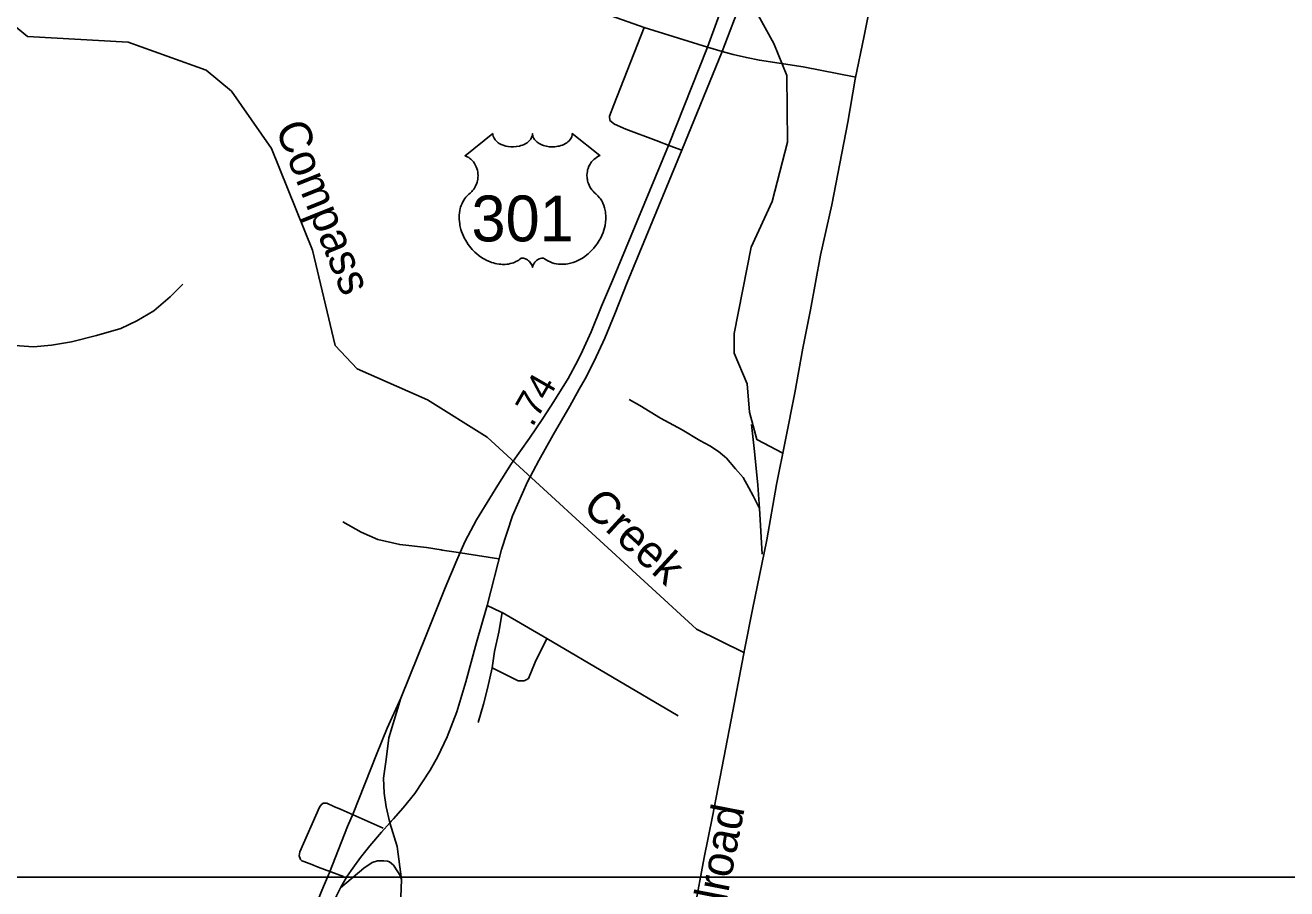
# Model space of a CAD drawing. Extents: x 2220236 to 2384410, y 720751 to 894131.
# Drawn here: x 2358769 to 2364615, y 816921 to 820922 of the extents above; entities that cross this region are included whole.
import ezdxf

# ---------------------------------------------------------------- set-up
doc = ezdxf.new("R2010")
doc.units = 0
doc.layers.add('Default', color=7, linetype='Continuous')

msp = doc.modelspace()

# ---------------------------------------------------------------- linework, layer by layer
at = {"layer": 'Default'}
for p, q in [((2361692.9, 820387.5), (2361756.2, 820363.7)), ((2361756.2, 820363.7), (2361812, 820342.5)), ((2360766.7, 818479.9), (2360964, 818448.9)), ((2360908.9, 818233.9), (2360970.7, 818204)), ((2360970.7, 818204), (2360978.5, 818200.2)), ((2360978.5, 818200.2), (2361185.4, 818080.8)), ((2361185.4, 818080.8), (2361795.4, 817722.8)), ((2360232.5, 817287.9), (2360428.4, 817201.3)), ((2360243.9, 816978.2), (2360126.9, 817021.5))]:
    msp.add_line(p, q, dxfattribs=at)
for points in [[(2346103.7, 826026.5), (2370568.5, 826026.5), (2370568.5, 816974.7), (2346103.7, 816974.7), (2346103.7, 826026.5)], [(2363029.5, 825278.3), (2362966.7, 824992.4), (2362904.9, 824721.4), (2362759.2, 824064.8), (2362708.2, 823832.4), (2362659.7, 823627), (2362507.4, 822957.8), (2362423.5, 822548.5), (2362405.2, 822469.8), (2362342, 822166.4), (2362265.2, 821847), (2362201, 821619.6), (2362107.1, 821341.1), (2362026.4, 821084.1), (2361930.7, 820820.9)], [(2361998.9, 820800), (2362092.3, 821049.5), (2362182.9, 821321.4), (2362278.4, 821619.6), (2362334.4, 821835.4), (2362408.5, 822148.5), (2362472.7, 822448.4), (2362576, 822947), (2362736.2, 823613.3), (2362833.3, 824038.4), (2362978.2, 824704.1), (2363037.5, 824987.5), (2363105.9, 825278.7)], [(2361930.7, 820820.9), (2361637.4, 820912.1), (2361199.7, 821067.6), (2361096.4, 821114.1), (2360930, 821214.4), (2360814.2, 821320.8), (2360575.9, 821575.4), (2360351.4, 821842.3), (2359983.4, 822247.9), (2359612.9, 822665.6), (2359288.7, 823045.2), (2359071.4, 823285.3), (2358980.6, 823376.1), (2358946.6, 823398.8)], [(2362279.6, 818939.7), (2362159.8, 819002.2), (2362125, 819128.8), (2362114.9, 819259.7), (2362054.8, 819401.7), (2362053.8, 819493.5), (2362133, 819893.8), (2362229.9, 820104.7), (2362301.9, 820380), (2362297.8, 820688.4), (2362237.9, 820836.9), (2362035.7, 821205.5)], [(2362099.7, 818015), (2361878.9, 818124.2), (2360909.8, 819013.5), (2360632.8, 819186), (2360306.7, 819330.2), (2360205.8, 819437.7), (2360099.8, 819879.8), (2359910.8, 820351.3), (2359724.8, 820616.1), (2359606.9, 820713), (2359246.8, 820842.7), (2358779.7, 820869.6), (2358631.7, 820990.2), (2358555.5, 821038.8), (2358496.1, 821054.2), (2358406, 821065.8), (2358142.5, 821143.9)], [(2361871, 816825.5), (2361915.6, 817065.9), (2361953.6, 817255.9), (2362005.8, 817526.7), (2362047.6, 817743.3), (2362103.6, 818035), (2362139.7, 818215.5), (2362205.2, 818537.6), (2362250.8, 818794.2), (2362291.6, 819000.3), (2362335.3, 819218.9), (2362372.3, 819425), (2362408.4, 819603.7), (2362454.9, 819857.3), (2362506.2, 820089.2), (2362581.2, 820472.1), (2362615.3, 820671.6), (2362656.2, 820872.1), (2362703.6, 821107.7)], [(2362703.6, 821107.7), (2362656.2, 820872.1), (2362615.3, 820671.6), (2362581.2, 820472.1), (2362506.2, 820089.2), (2362454.9, 819857.3), (2362408.4, 819603.7), (2362372.3, 819425), (2362335.3, 819218.9), (2362291.6, 819000.3), (2362250.8, 818794.2), (2362205.2, 818537.6), (2362139.7, 818215.5), (2362103.6, 818035), (2362047.6, 817743.3), (2362005.8, 817526.7), (2361953.6, 817255.9), (2361915.6, 817065.9), (2361871, 816825.5)], [(2361637.4, 820912.1), (2361496.3, 820553.6), (2361475.8, 820500.1), (2361477.4, 820481.2), (2361499.4, 820463.9), (2361552.9, 820440.2), (2361692.9, 820387.5)], [(2361930.7, 820820.9), (2361749.3, 820364.7), (2361490.3, 819739.8), (2361439.1, 819620.9), (2361392.1, 819501.6), (2361350.9, 819412.9), (2361329.9, 819368.1), (2361284.2, 819284.9), (2361219.3, 819178.8), (2361167.3, 819099.3), (2361105.1, 819007.9), (2361022, 818890.8), (2360958.9, 818791.2), (2360859.9, 818630.2), (2360805.8, 818528.7), (2360769.8, 818443.1), (2360715.7, 818314.6), (2360627.9, 818098.2), (2360509.5, 817803.4)], [(2361998.9, 820800), (2361930.7, 820820.9)], [(2360458.7, 817225.9), (2360464.6, 817234.1), (2360475.5, 817245.1), (2360520.3, 817295.4), (2360574, 817361.7), (2360645.2, 817470), (2360681.2, 817533.7), (2360723.8, 817624.4), (2360769.8, 817741.1), (2360810, 817879.1), (2360860.1, 818061.9), (2360908.9, 818233.9), (2360975.3, 818493), (2361026.6, 818648.2), (2361096.5, 818806), (2361148.3, 818905.1), (2361215.9, 819024.6), (2361292, 819157.4), (2361335.9, 819236), (2361363.3, 819283.5), (2361405.3, 819365.8), (2361454.2, 819472.3), (2361500.8, 819584.8), (2361558.4, 819729.3), (2361812, 820342.5), (2361998.9, 820800)], [(2362617.2, 820680.9), (2362373.9, 820728.5), (2362170.8, 820760), (2362111, 820772), (2362048.8, 820785.9), (2361998.9, 820800)], [(2357694, 819440.1), (2357909.4, 819437.6), (2358059.9, 819436.9), (2358182.9, 819440.1), (2358329.3, 819434.8), (2358371.4, 819437.3), (2358405.2, 819441.7), (2358451.1, 819454.2), (2358495, 819456.8), (2358557, 819453.5), (2358699.2, 819439.3), (2358807.2, 819432.5), (2358891.1, 819439.5), (2358982.9, 819454.7), (2359098.6, 819484), (2359212.1, 819517.4), (2359285.7, 819552.3), (2359365, 819599.1), (2359440.2, 819664), (2359499.4, 819722.9)], [(2361567.3, 819187.8), (2361617.5, 819160.5), (2361712.3, 819101.5), (2361812.8, 819046.8), (2361895.4, 818997.9), (2361941.7, 818972.4), (2361981.9, 818946.9), (2362018.4, 818915.3), (2362060.9, 818865.8), (2362095.5, 818826.2), (2362122, 818778.7), (2362142.4, 818740.9), (2362171.2, 818683.3)], [(2362134.5, 819072.7), (2362148, 818946.8), (2362163.8, 818791.2), (2362171.2, 818683.3)], [(2362171.2, 818683.3), (2362183.2, 818471.1)], [(2360240.2, 818620.2), (2360326.3, 818573.3), (2360403.3, 818538.6), (2360504.4, 818515.9), (2360628.3, 818502.3), (2360696.9, 818490.9)], [(2360696.9, 818490.9), (2360700.7, 818490.2), (2360766.7, 818479.9)], [(2360932.4, 817944.6), (2360943.5, 818020.7), (2360963.4, 818109.5), (2360978.5, 818200.2)], [(2360932.4, 817944.6), (2361053.1, 817884.1), (2361081.1, 817884.4), (2361090.9, 817888.4), (2361100.9, 817894.7), (2361132, 817971), (2361185.4, 818080.8)], [(2360867.4, 817691.8), (2360892.5, 817775.7), (2360910.6, 817848.2), (2360932.4, 817944.6)], [(2360509.5, 817803.4), (2360446.3, 817665.7), (2360397, 817543.4), (2360288.7, 817270.2), (2360262.6, 817209.4), (2360179.5, 816995.5), (2360151.2, 816930.6), (2359992.2, 816543.8), (2359851.4, 816187.2), (2359729.8, 815896.7)], [(2360458.7, 817225.9), (2360440.9, 817300.4), (2360431.9, 817363.5), (2360429.6, 817433.3), (2360440.9, 817519), (2360454.4, 817620.4), (2360509.5, 817803.4)], [(2360126.9, 817021.5), (2360097.1, 817032.5), (2360059.4, 817046.4), (2360051.5, 817050.3), (2360045.4, 817056.2), (2360038.8, 817072.8), (2360041, 817092.3), (2360132.3, 817299.3), (2360140.3, 817309.4), (2360150.2, 817317.4), (2360166.2, 817317.7), (2360199.1, 817302.7), (2360232.5, 817287.9)], [(2360229.8, 816924.5), (2360237, 816938.8), (2360260.8, 816979.9), (2360287.3, 817016.5), (2360322, 817065), (2360365.9, 817119.8), (2360419.8, 817182.9), (2360458.7, 817225.9)], [(2360513, 816963.2), (2360491.8, 817116.8), (2360458.7, 817225.9)], [(2360229.8, 816924.5), (2360337.8, 817015.7), (2360377.3, 817042.2), (2360401.2, 817050.5), (2360431.2, 817051), (2360447.3, 817049), (2360457.3, 817045.2), (2360475.1, 817029.6), (2360492.7, 817003.8), (2360506.2, 816982.2), (2360513, 816963.2)], [(2329807.7, 816974.9), (2370566.3, 816974.8), (2370566.3, 785046.7), (2329807.6, 785046.7), (2329807.7, 816974.9)], [(2360300.5, 815655.8), (2360430.7, 816431.1), (2360496.6, 816777.7), (2360509, 816881.4), (2360513, 816963.2)], [(2359789.5, 815873.1), (2359917.2, 816165.3), (2360057.9, 816525.5), (2360190.4, 816838.2), (2360211.5, 816888.5), (2360229.8, 816924.5)]]:
    msp.add_lwpolyline(points, dxfattribs=at)
msp.add_lwpolyline([(2360935.7, 820419.7), (2360936, 820414.4), (2360937.3, 820408.1), (2360938.3, 820404.8), (2360941.3, 820398.6), (2360946.1, 820391.2), (2360952.9, 820384), (2360960.6, 820377.7), (2360965.8, 820374.4), (2360974.5, 820369.6), (2360984.5, 820365.5), (2360995.6, 820362.3), (2361006.9, 820360), (2361019.3, 820358.6), (2361031.5, 820358.4), (2361044.7, 820359.4), (2361059.3, 820362.2), (2361066.1, 820363.9), (2361073.6, 820366.5), (2361080.6, 820369.4), (2361088.2, 820373.5), (2361094.4, 820377.5), (2361099.2, 820381), (2361106, 820387.5), (2361111.5, 820394.3), (2361113.7, 820398.1), (2361115.7, 820401.7), (2361118.4, 820409.5), (2361119.2, 820412.9), (2361119.7, 820420), (2361120.2, 820414), (2361120.8, 820410.3), (2361121.8, 820406.7), (2361123.3, 820402.8), (2361126, 820397.3), (2361129.1, 820392.7), (2361134.8, 820386), (2361138.4, 820382.6), (2361141.6, 820380), (2361150.4, 820374), (2361160.6, 820368.8), (2361165.6, 820366.6), (2361170.7, 820364.8), (2361177.3, 820362.8), (2361184, 820361.2), (2361190.7, 820360.1), (2361197.6, 820359.1), (2361204.5, 820358.5), (2361210.2, 820358.4), (2361217.2, 820358.5), (2361223.7, 820358.9), (2361230.3, 820359.6), (2361237.6, 820360.8), (2361243.4, 820362.1), (2361251.2, 820364.2), (2361258.2, 820366.7), (2361264.3, 820369.3), (2361272.3, 820373.5), (2361278.7, 820377.5), (2361283.5, 820381.3), (2361289.1, 820386.5), (2361294.4, 820392.7), (2361297.5, 820397.2), (2361299.7, 820401.8), (2361301.8, 820406.7), (2361303, 820411.8), (2361303.6, 820416.3), (2361303.7, 820420.1), (2361432.3, 820317.7), (2361429.3, 820316.5), (2361422.3, 820313.1), (2361416.8, 820309.8), (2361407.9, 820303.6), (2361404.1, 820300.2), (2361400.3, 820296.6), (2361396.8, 820292.8), (2361393.8, 820289.2), (2361390, 820284.1), (2361386.7, 820278.9), (2361383.4, 820273.2), (2361381, 820268.3), (2361377.1, 820257.9), (2361375.2, 820251.4), (2361374, 820245.9), (2361372.5, 820234.4), (2361372.1, 820228.9), (2361372.1, 820223.5), (2361372.4, 820217.8), (2361372.9, 820212.3), (2361373.9, 820206.7), (2361374.8, 820201.6), (2361376.4, 820195.5), (2361378.7, 820188.3), (2361381.5, 820181.4), (2361387.4, 820170.3), (2361394.9, 820158.9), (2361400.3, 820152.5), (2361405.6, 820147), (2361413.6, 820140.3), (2361417.9, 820136.5), (2361422.8, 820131.6), (2361430.9, 820122.2), (2361434.1, 820117.8), (2361437.4, 820112.9), (2361440.5, 820107.8), (2361443.5, 820102.3), (2361445.9, 820097.5), (2361450.5, 820086.5), (2361453.8, 820075.8), (2361455.3, 820070.2), (2361457.7, 820057.6), (2361458.6, 820051.3), (2361459.6, 820039), (2361459.6, 820024.1), (2361458.5, 820010), (2361455.8, 819993.5), (2361453.6, 819983.6), (2361450.2, 819972.2), (2361447, 819962.2), (2361441.1, 819947.5), (2361435.9, 819936.9), (2361429.1, 819924.4), (2361424.5, 819916.9), (2361419.1, 819908.9), (2361412.3, 819899.6), (2361404.4, 819889.7), (2361394.9, 819879.3), (2361387.3, 819871.6), (2361377.2, 819862.7), (2361371.2, 819857.6), (2361362.5, 819851.1), (2361350.7, 819843.2), (2361339, 819836.4), (2361329, 819831.4), (2361320.2, 819827.6), (2361308.8, 819823.2), (2361289.8, 819818), (2361282.9, 819816.5), (2361274.7, 819815.3), (2361267.1, 819814.6), (2361259.6, 819814.1), (2361249.6, 819814.1), (2361239.6, 819814.9), (2361230.2, 819816.2), (2361220.4, 819818.3), (2361210.2, 819821.3), (2361200.9, 819825), (2361191.4, 819829.6), (2361175.5, 819839.6), (2361170.9, 819842.1), (2361168.4, 819842.7), (2361162.2, 819843.1), (2361156.4, 819841.8), (2361150.5, 819839.5), (2361146.9, 819837.6), (2361142.2, 819834.5), (2361138.5, 819831.6), (2361134.1, 819827.4), (2361131.1, 819823.9), (2361128.8, 819821.2), (2361124.3, 819814.1), (2361122.7, 819810.8), (2361121, 819806.4), (2361119.6, 819800.1), (2361117.5, 819808.1), (2361115.2, 819813.4), (2361112.5, 819818), (2361109.6, 819822), (2361105.1, 819827.2), (2361101.1, 819831), (2361096.2, 819835), (2361091.1, 819838.1), (2361086.9, 819840.2), (2361083.1, 819841.7), (2361078.5, 819842.8), (2361074.7, 819843.1), (2361071.6, 819843.1), (2361067.3, 819842.1), (2361061.5, 819837.9), (2361056, 819834.1), (2361050, 819830.4), (2361042.9, 819826.6), (2361037.6, 819824.1), (2361031.4, 819821.7), (2361024.1, 819819.3), (2361016.2, 819817.2), (2361008.1, 819815.6), (2361000.9, 819814.5), (2360993.3, 819813.8), (2360986.3, 819813.6), (2360979.1, 819813.6), (2360972.4, 819814.2), (2360964.6, 819814.9), (2360954.8, 819816.3), (2360946.8, 819818.1), (2360938.3, 819820.4), (2360929.5, 819823.1), (2360920.2, 819826.7), (2360908.5, 819831.8), (2360900.4, 819836), (2360887.5, 819843.4), (2360872.5, 819853.8), (2360861.2, 819863), (2360852.8, 819870.5), (2360840.6, 819882.9), (2360833.4, 819891.1), (2360822.2, 819905.7), (2360814.9, 819916.2), (2360810.3, 819924), (2360803.4, 819936.4), (2360799.7, 819944.3), (2360794.8, 819955.7), (2360791, 819966.1), (2360787.8, 819976), (2360786.1, 819982.3), (2360783.6, 819993.3), (2360782.2, 820001.1), (2360780.7, 820011.8), (2360779.9, 820023.1), (2360779.8, 820033.5), (2360780, 820042.2), (2360781, 820052.3), (2360782.7, 820063), (2360784.8, 820072.2), (2360786.7, 820078.8), (2360789.4, 820086.9), (2360793, 820095.8), (2360797.2, 820104.3), (2360801.3, 820111.4), (2360806.4, 820119), (2360811.4, 820125.4), (2360818, 820132.6), (2360824.8, 820139.1), (2360831.1, 820144.2), (2360838.5, 820151.5), (2360842.4, 820155.9), (2360847.1, 820162), (2360850.8, 820167.7), (2360853.8, 820172.8), (2360857.7, 820180.4), (2360860, 820186), (2360863, 820194.6), (2360864.5, 820200.7), (2360866, 820208.5), (2360867, 820215.9), (2360867.3, 820225.1), (2360867.1, 820232.7), (2360866.1, 820241.6), (2360864.5, 820250.1), (2360862.4, 820257.6), (2360859.3, 820266.1), (2360856.3, 820272.3), (2360851.4, 820280.7), (2360845.9, 820288.6), (2360840.3, 820294.9), (2360834.6, 820300.6), (2360829.1, 820304.9), (2360823.9, 820308.6), (2360817.4, 820312.6), (2360811.1, 820315.7), (2360807.1, 820317.3)], close=True, dxfattribs=at)

# ---------------------------------------------------------------- texts
for s, height, rotation, p in [('Compass', 150, 291.85102, (2359925.9, 820445.9)), ('.74', 125, 60.16303, (2361119.5, 819056.5)), ('Creek', 150, 317.45975, (2361344.7, 818681.2)), ('Railroad', 150, 78.98604, (2361960.7, 816561.5))]:
    msp.add_text(s, height=height, rotation=rotation, dxfattribs=at).set_placement(p)
msp.add_text('301', height=212.5, dxfattribs=at).set_placement((2360836.9, 819920.4))

doc.saveas('drawing.dxf')
